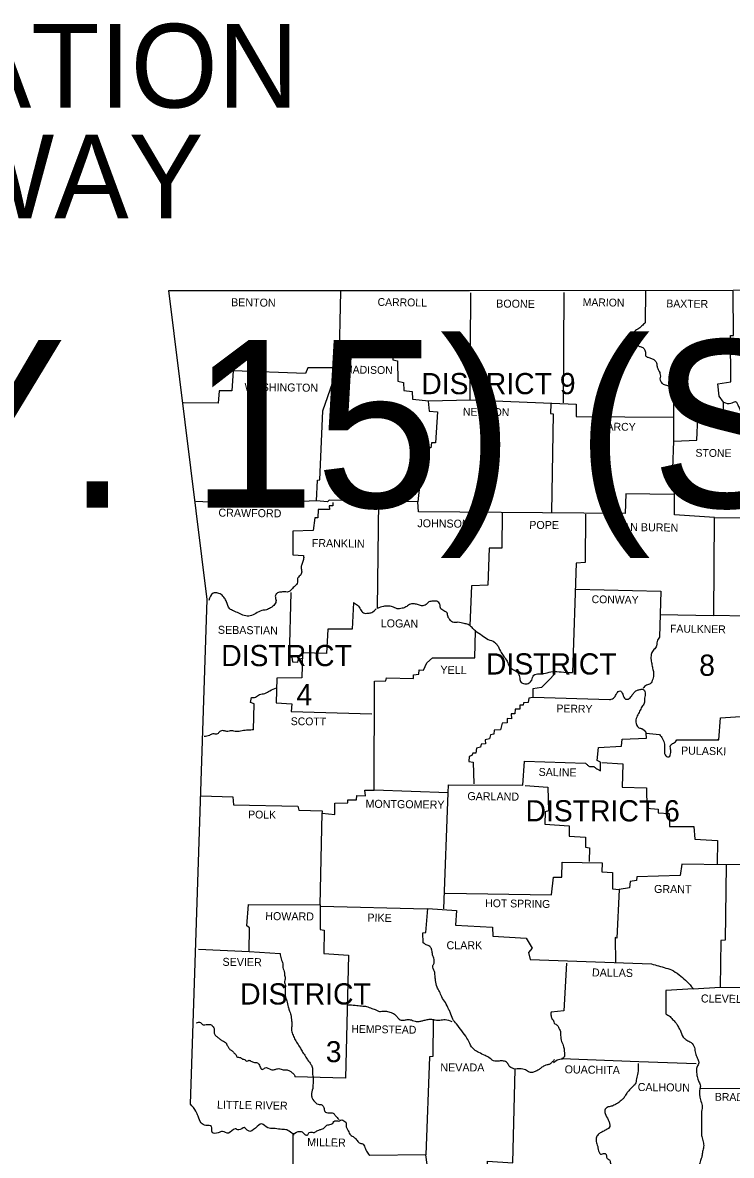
# Model space of a CAD drawing. Extents: x 1127717 to 1741049, y 2026793 to 2244711.
# Drawn here: x 1352785 to 1371845, y 2126299 to 2156746 of the extents above; entities that cross this region are included whole.
import ezdxf

# ---------------------------------------------------------------- set-up
doc = ezdxf.new("R2010")
doc.units = 0
doc.layers.add('R_Draft', color=7, linetype='Continuous')

msp = doc.modelspace()

# ---------------------------------------------------------------- linework, layer by layer
at = {"layer": 'R_Draft'}
for points in [[(1356715, 2149549), (1364800, 2149544), (1371895, 2149559), (1380265, 2149689), (1384145, 2149779)], [(1357300, 2127674), (1357750, 2141239), (1356715, 2149549)], [(1361330, 2149519), (1361285, 2147494)], [(1361320, 2147989), (1362550, 2147949), (1362580, 2147789), (1362750, 2147784), (1362745, 2147684), (1362865, 2147654), (1362875, 2147109), (1363030, 2147074), (1363040, 2146859), (1363260, 2146829), (1363270, 2146629), (1363705, 2146584), (1364825, 2146609), (1364835, 2149484)], [(1367340, 2149494), (1367325, 2146524)], [(1369540, 2149529), (1369530, 2148674)], [(1370380, 2137464), (1371505, 2137469), (1371555, 2138059), (1372225, 2138109), (1372225, 2140789), (1371375, 2140814), (1371390, 2143449), (1370320, 2143519), (1370305, 2144699), (1370270, 2144759), (1370300, 2145499), (1370920, 2145519), (1370945, 2146129), (1371625, 2146154), (1371635, 2146549), (1371515, 2146704), (1371485, 2147039), (1371835, 2147089), (1371820, 2148334), (1371905, 2148339), (1371895, 2149529)], [(1363435, 2143599), (1363410, 2143864), (1361025, 2143909), (1360980, 2143864), (1360685, 2143889), (1360715, 2144449), (1360775, 2144454), (1360855, 2146309), (1361260, 2147469), (1360455, 2147464), (1360395, 2147314), (1358445, 2147384), (1358415, 2146849), (1358070, 2146849), (1358045, 2146519), (1357110, 2146524)], [(1363695, 2146574), (1363715, 2146304), (1363945, 2146289), (1363885, 2145449), (1363780, 2145454), (1363760, 2145319), (1363640, 2145319), (1363635, 2145089), (1363560, 2145084), (1363535, 2144789), (1363425, 2144774), (1363410, 2144324), (1363460, 2144289), (1363410, 2143864)], [(1364825, 2146609), (1367675, 2146489), (1367670, 2146164), (1370285, 2146144)], [(1366990, 2146504), (1366985, 2146244), (1367050, 2146229), (1367010, 2143589)], [(1370300, 2145499), (1370295, 2146624)], [(1370300, 2144064), (1369010, 2144079), (1368985, 2143554), (1363435, 2143599)], [(1357440, 2143884), (1359715, 2143779), (1359725, 2143859), (1360675, 2143904)], [(1361125, 2143844), (1361125, 2143754), (1361030, 2143754), (1361035, 2143664), (1360730, 2143659), (1360725, 2143434), (1360640, 2143434), (1360595, 2143099), (1360055, 2143074), (1360050, 2142439), (1360340, 2142419)], [(1362325, 2140999), (1362360, 2143884)], [(1365680, 2143581), (1365675, 2142624), (1365330, 2142619), (1365300, 2141624), (1364860, 2141609), (1364808, 2140546)], [(1367920, 2143534), (1367910, 2142234), (1367670, 2142214), (1367575, 2139274)], [(1371390, 2143449), (1373960, 2143434), (1374180, 2143539), (1374165, 2141584), (1374015, 2141519), (1373880, 2141404), (1373835, 2141359), (1373830, 2140799), (1372195, 2140799)], [(1360000, 2141429), (1359950, 2139709), (1360025, 2139689), (1360040, 2139569), (1360190, 2139559), (1360205, 2139644), (1360325, 2139664)], [(1367660, 2141519), (1369945, 2141464), (1369915, 2140229)], [(1361680, 2141159), (1361645, 2140444), (1360995, 2140439), (1360960, 2139789), (1360315, 2139804), (1360295, 2139134), (1359620, 2139129), (1359600, 2138459), (1360025, 2138434), (1360010, 2138229), (1362180, 2138169)], [(1369920, 2140834), (1371375, 2140814)], [(1357515, 2131839), (1358880, 2131779), (1358885, 2132419), (1358815, 2132469), (1358860, 2133039), (1360785, 2133034), (1360840, 2135494), (1361180, 2135464), (1361185, 2135769), (1361535, 2135779), (1361530, 2135859), (1361765, 2135859), (1361770, 2135969), (1362010, 2135964), (1361990, 2136114), (1362240, 2136119), (1362250, 2139044), (1362550, 2139054), (1362575, 2139134), (1363300, 2139114), (1363295, 2139219), (1363440, 2139234), (1363445, 2139349), (1363570, 2139339), (1363655, 2139539), (1363805, 2139669), (1364945, 2139674), (1364965, 2140394)], [(1367110, 2139254), (1366930, 2139059), (1366735, 2138874), (1366510, 2138839), (1366510, 2138604), (1366400, 2138589), (1366380, 2138469), (1366255, 2138459), (1366245, 2138404), (1366160, 2138399), (1366155, 2138294), (1366035, 2138289), (1366025, 2138169), (1365925, 2138169), (1365930, 2138029), (1365820, 2138039), (1365815, 2137929), (1365680, 2137919), (1365640, 2137739), (1365470, 2137724), (1365455, 2137624), (1365365, 2137599), (1365340, 2137494), (1365225, 2137469), (1365235, 2137364), (1365120, 2137354), (1365100, 2137274), (1364995, 2137244), (1364970, 2137109), (1364890, 2137114), (1364865, 2137044), (1364790, 2137019), (1364785, 2136884), (1364900, 2136864), (1364920, 2136284)], [(1358995, 2137734), (1359010, 2138439), (1358910, 2138469), (1358940, 2138604)], [(1368575, 2138544), (1366515, 2138609)], [(1368330, 2136634), (1368330, 2136864), (1368240, 2136909), (1368275, 2137259), (1368890, 2137294), (1368910, 2137489), (1369565, 2137514), (1369550, 2137649), (1369910, 2137609)], [(1371480, 2137474), (1371505, 2137499)], [(1364230, 2136044), (1364240, 2136259), (1366240, 2136249), (1366285, 2136894), (1367920, 2136844)], [(1368365, 2136859), (1368925, 2136824), (1368905, 2136199), (1369560, 2136174), (1369570, 2135629), (1369880, 2135604), (1369880, 2135509), (1370170, 2135489), (1370180, 2135139), (1370840, 2135139), (1370860, 2134794), (1371470, 2134764), (1371465, 2134114)], [(1366300, 2136239), (1366905, 2136194), (1366925, 2135564), (1366840, 2135534), (1366830, 2135199), (1367485, 2135154), (1367485, 2134879), (1367920, 2134854), (1367925, 2134579), (1368030, 2134564), (1368025, 2134194)], [(1357575, 2135964), (1358440, 2135934), (1358460, 2135724), (1360190, 2135689), (1360210, 2135579), (1360840, 2135559), (1360835, 2135464)], [(1364230, 2136044), (1362240, 2136119)], [(1364115, 2132929), (1364230, 2136044)], [(1377430, 2134689), (1375540, 2134739), (1375530, 2134124), (1371705, 2134109)], [(1364150, 2133344), (1367010, 2133304), (1367065, 2133779), (1367290, 2133779), (1367295, 2134179), (1368375, 2134164), (1368365, 2133924), (1368645, 2133904), (1368645, 2133464), (1368825, 2133449)], [(1371705, 2134109), (1370510, 2134129), (1370465, 2133824), (1369300, 2133789), (1369290, 2133689), (1369125, 2133659), (1369105, 2133489), (1368825, 2133449)], [(1371705, 2134099), (1371675, 2132079), (1371560, 2132074), (1371545, 2130819)], [(1368825, 2133449), (1368765, 2132139), (1368720, 2132154), (1368725, 2131474)], [(1360785, 2133034), (1360785, 2132369), (1360895, 2132349), (1360885, 2131729), (1361545, 2131679), (1361465, 2128374), (1360105, 2128409)], [(1360795, 2132999), (1363655, 2132924)], [(1363560, 2132009), (1363550, 2132284), (1363630, 2132289), (1363680, 2132934), (1364450, 2132884), (1364430, 2132489), (1365425, 2132434), (1365430, 2132194), (1366330, 2132139), (1366485, 2131869), (1366390, 2131749), (1366435, 2131564), (1369695, 2131444)], [(1358880, 2131779), (1359710, 2131729)], [(1367415, 2131469), (1367340, 2130184), (1366995, 2130144)], [(1370825, 2130774), (1370085, 2130729), (1370080, 2130104)], [(1370815, 2130774), (1371545, 2130819)], [(1371545, 2130819), (1373315, 2130809)], [(1363825, 2129954), (1363815, 2128959), (1363725, 2128949), (1363625, 2126314)], [(1367290, 2128899), (1369360, 2128824), (1370895, 2128764)], [(1364385, 2126014), (1365285, 2125959), (1365290, 2126144), (1365965, 2126099), (1366030, 2128619)], [(1370995, 2128099), (1373255, 2128104)], [(1378400, 2122794), (1360075, 2122824), (1360065, 2126869)], [(1364385, 2126014), (1363660, 2126054), (1363625, 2126314), (1362110, 2126299)]]:
    msp.add_lwpolyline(points, dxfattribs=at)
for points in [[(1369530, 2148674), (1369440, 2148599), (1369360, 2148529), (1369240, 2148444), (1369225, 2148364), (1369265, 2148284), (1369305, 2148219), (1369320, 2148129), (1369355, 2148054), (1369440, 2148024), (1369510, 2147959), (1369535, 2147869), (1369545, 2147784), (1369625, 2147744), (1369715, 2147714), (1369800, 2147654), (1369840, 2147579), (1369850, 2147484), (1369885, 2147409), (1369925, 2147319), (1369935, 2147244), (1369925, 2147169), (1369945, 2147099), (1370010, 2147029), (1370125, 2146994), (1370205, 2146944), (1370260, 2146874), (1370225, 2146789), (1370230, 2146714), (1370275, 2146624)], [(1371635, 2146549), (1371835, 2146514), (1371955, 2146559), (1372040, 2146429), (1372085, 2146329), (1372160, 2146184), (1372280, 2146139), (1372370, 2146059), (1372370, 2145974), (1372290, 2145894), (1372230, 2145814), (1372250, 2145719), (1372270, 2145589), (1372270, 2145464), (1372240, 2145349), (1372215, 2145244), (1372240, 2145154), (1372335, 2145169), (1372435, 2145244), (1372540, 2145244), (1372640, 2145189), (1372745, 2145094), (1372850, 2145114), (1372935, 2145139), (1373055, 2145174), (1373140, 2145129), (1373215, 2145069), (1373305, 2144974), (1373390, 2144914), (1373500, 2144859), (1373635, 2144824), (1373760, 2144739), (1373780, 2144594), (1373775, 2144469), (1373765, 2144314), (1373755, 2144144), (1373770, 2143979), (1373825, 2143869), (1373895, 2143739), (1373915, 2143619), (1373910, 2143429)], [(1360340, 2142419), (1360340, 2142314), (1360300, 2142204), (1360275, 2142109), (1360290, 2141984), (1360245, 2141884), (1360180, 2141804), (1360180, 2141704), (1360105, 2141599), (1360025, 2141519), (1359955, 2141454), (1359830, 2141444), (1359725, 2141439), (1359620, 2141404), (1359580, 2141329), (1359600, 2141214), (1359560, 2141104), (1359455, 2141019), (1359340, 2140964), (1359220, 2140944), (1359055, 2140864), (1358905, 2140799), (1358745, 2140809), (1358595, 2140874), (1358460, 2140934), (1358355, 2140994), (1358270, 2141179), (1358215, 2141279), (1358120, 2141379), (1358005, 2141419), (1357910, 2141409), (1357795, 2141214)], [(1361680, 2141159), (1361790, 2141089), (1361875, 2140974), (1361950, 2140879), (1362075, 2140874), (1362175, 2140894), (1362290, 2140994)], [(1364965, 2140394), (1364870, 2140484), (1364770, 2140569), (1364660, 2140594), (1364490, 2140629), (1364380, 2140619), (1364315, 2140649), (1364270, 2140699), (1364225, 2140774), (1364200, 2140879), (1364115, 2140934), (1364020, 2141019), (1364005, 2141109), (1363930, 2141194), (1363825, 2141194), (1363705, 2141174), (1363635, 2141109), (1363515, 2141074), (1363405, 2141104), (1363300, 2141124), (1363190, 2141104), (1363090, 2141039), (1362990, 2141004), (1362855, 2140994), (1362730, 2141044), (1362610, 2141064), (1362490, 2141054), (1362325, 2140999)], [(1364965, 2140394), (1365140, 2140274), (1365305, 2140169), (1365475, 2140094), (1365570, 2139984), (1365655, 2139814), (1365725, 2139709), (1365815, 2139579), (1365880, 2139434), (1365985, 2139354), (1366095, 2139284), (1366150, 2139159), (1366175, 2139034), (1366295, 2138974), (1366410, 2138999), (1366475, 2139074), (1366535, 2139204), (1366670, 2139244), (1366845, 2139259), (1367045, 2139304), (1367265, 2139294), (1367575, 2139274)], [(1369915, 2140229), (1369850, 2140114), (1369820, 2139964), (1369740, 2139869), (1369690, 2139759), (1369685, 2139614), (1369710, 2139484), (1369735, 2139359), (1369755, 2139244), (1369730, 2139099), (1369665, 2138974), (1369565, 2138939), (1369470, 2138854)], [(1358940, 2138604), (1359050, 2138614), (1359155, 2138684), (1359295, 2138714), (1359435, 2138789), (1359610, 2138869)], [(1368575, 2138544), (1368700, 2138614), (1368765, 2138719), (1368845, 2138784), (1368925, 2138694), (1368995, 2138564), (1369070, 2138564), (1369165, 2138654), (1369225, 2138734), (1369300, 2138794), (1369380, 2138819), (1369465, 2138829), (1369530, 2138734), (1369510, 2138584), (1369510, 2138484), (1369455, 2138379), (1369395, 2138269), (1369330, 2138144), (1369280, 2138009), (1369290, 2137879), (1369360, 2137794), (1369440, 2137769), (1369550, 2137659)], [(1358995, 2137734), (1358850, 2137729), (1358685, 2137709), (1358535, 2137689), (1358400, 2137714), (1358275, 2137694), (1358190, 2137714), (1358085, 2137689), (1358025, 2137629), (1357900, 2137629), (1357810, 2137589), (1357665, 2137554)], [(1369910, 2137609), (1369995, 2137499), (1370045, 2137349), (1370045, 2137179), (1370085, 2137039), (1370165, 2137009), (1370215, 2137129), (1370205, 2137249), (1370205, 2137319), (1370290, 2137379), (1370380, 2137464)], [(1367920, 2136844), (1367980, 2136789), (1368045, 2136749), (1368125, 2136754), (1368200, 2136709), (1368330, 2136634)], [(1366030, 2128619), (1365960, 2128639), (1365870, 2128699), (1365820, 2128789), (1365715, 2128834), (1365600, 2128834), (1365445, 2128844), (1365325, 2128929), (1365220, 2128979), (1365055, 2129064), (1364925, 2129144), (1364810, 2129304), (1364735, 2129449), (1364600, 2129644), (1364450, 2129834), (1364355, 2129959), (1364280, 2130144), (1364240, 2130234), (1364155, 2130404), (1364055, 2130559), (1363995, 2130704), (1363930, 2130824), (1363890, 2130999), (1363875, 2131129), (1363860, 2131239), (1363820, 2131399), (1363850, 2131469), (1363840, 2131599), (1363805, 2131724), (1363785, 2131839), (1363735, 2131914), (1363640, 2131959), (1363560, 2132009)], [(1359710, 2131729), (1359735, 2131579), (1359780, 2131449), (1359785, 2131349), (1359830, 2131199), (1359830, 2131144), (1359845, 2131034), (1359825, 2130974), (1359850, 2130854), (1359845, 2130764), (1359845, 2130689), (1359850, 2130564), (1359890, 2130454), (1359930, 2130289), (1359955, 2130204), (1359995, 2130074), (1360020, 2129914), (1360025, 2129794), (1360015, 2129684), (1360045, 2129559), (1360100, 2129434), (1360170, 2129314), (1360255, 2129179), (1360315, 2129074), (1360390, 2128959), (1360450, 2128864), (1360540, 2128744), (1360580, 2128644), (1360580, 2128504), (1360600, 2128374), (1360595, 2128229), (1360585, 2128099), (1360550, 2127919), (1360575, 2127834), (1360670, 2127709), (1360730, 2127674), (1360835, 2127654), (1360885, 2127584), (1360915, 2127479), (1361020, 2127444), (1361135, 2127434), (1361190, 2127374), (1361265, 2127294), (1361290, 2127254)], [(1369695, 2131444), (1370085, 2131334), (1370285, 2131259), (1370485, 2131114), (1370650, 2130969), (1370815, 2130784)], [(1361535, 2130349), (1361725, 2130334), (1361900, 2130314), (1362035, 2130299), (1362175, 2130249), (1362300, 2130204), (1362380, 2130169), (1362515, 2130179), (1362630, 2130154), (1362760, 2130109), (1362855, 2130024), (1362915, 2129959), (1363030, 2129934), (1363125, 2129949), (1363240, 2129939), (1363370, 2129899), (1363475, 2129904), (1363560, 2129924), (1363660, 2129949), (1363785, 2129959), (1363880, 2129939), (1364005, 2129934), (1364150, 2129949), (1364330, 2129899)], [(1366995, 2130144), (1366995, 2130049), (1367030, 2129959), (1367065, 2129919), (1367080, 2129854), (1367125, 2129824), (1367190, 2129764), (1367225, 2129679), (1367250, 2129624), (1367250, 2129554), (1367255, 2129484), (1367265, 2129399), (1367325, 2129249), (1367340, 2129189), (1367350, 2129139), (1367355, 2129054), (1367355, 2128954), (1367290, 2128899)], [(1370080, 2130104), (1370195, 2130029), (1370290, 2129929), (1370360, 2129854), (1370405, 2129769), (1370465, 2129669), (1370550, 2129479), (1370625, 2129414), (1370730, 2129349), (1370795, 2129304), (1370860, 2129159), (1370890, 2129014), (1370945, 2128884), (1370970, 2128784), (1370925, 2128684), (1370915, 2128484), (1370945, 2128349), (1370985, 2128249), (1371010, 2128134), (1370995, 2128099)], [(1357455, 2129864), (1357565, 2129869), (1357640, 2129804), (1357685, 2129809), (1357765, 2129819), (1357840, 2129814), (1357895, 2129769), (1357940, 2129689), (1357935, 2129614), (1357940, 2129584), (1357975, 2129519), (1358035, 2129469), (1358100, 2129419), (1358160, 2129379), (1358260, 2129314), (1358270, 2129294), (1358310, 2129214), (1358360, 2129149), (1358420, 2129109), (1358485, 2129039), (1358515, 2129009), (1358565, 2128939), (1358620, 2128934), (1358695, 2128889), (1358750, 2128874), (1358810, 2128834), (1358870, 2128854), (1358945, 2128824), (1359045, 2128794), (1359100, 2128784), (1359165, 2128689), (1359230, 2128609), (1359310, 2128654), (1359460, 2128609), (1359555, 2128604), (1359640, 2128629), (1359705, 2128624), (1359825, 2128594), (1359900, 2128594), (1359980, 2128564), (1360055, 2128504), (1360105, 2128439), (1360105, 2128409)], [(1367085, 2128874), (1367030, 2128809), (1366965, 2128754), (1366890, 2128729), (1366820, 2128709), (1366730, 2128649), (1366660, 2128599), (1366565, 2128554), (1366475, 2128524), (1366365, 2128559), (1366305, 2128594), (1366240, 2128619), (1366030, 2128619)], [(1367065, 2128794), (1367195, 2128879), (1367340, 2128899)], [(1369340, 2128764), (1369330, 2128514), (1369295, 2128359), (1369260, 2128219), (1369185, 2128139), (1369105, 2128059), (1369030, 2127969), (1368965, 2127859), (1368900, 2127789), (1368815, 2127719), (1368730, 2127669), (1368635, 2127624), (1368530, 2127599), (1368455, 2127544), (1368450, 2127424), (1368535, 2127254), (1368565, 2127174), (1368575, 2127079), (1368540, 2127024), (1368460, 2126979), (1368365, 2126924), (1368280, 2126874), (1368220, 2126789), (1368210, 2126674), (1368250, 2126539), (1368265, 2126459), (1368330, 2126334), (1368380, 2126339), (1368470, 2126334), (1368480, 2126309), (1368485, 2126284), (1368505, 2126219), (1368580, 2126164), (1368590, 2126114), (1368635, 2126019), (1368710, 2125954), (1368765, 2125934), (1368880, 2125899), (1368940, 2125884), (1369005, 2125739), (1369085, 2125744), (1369145, 2125754), (1369245, 2125729), (1369290, 2125669), (1369335, 2125569), (1369395, 2125499), (1369435, 2125499)], [(1370995, 2128099), (1371015, 2127789), (1371060, 2127639), (1371045, 2127479), (1371040, 2127324), (1371040, 2127184), (1371040, 2127049), (1371040, 2126909), (1371050, 2126809), (1371085, 2126664), (1371100, 2126529), (1371070, 2126399), (1371055, 2126279), (1371015, 2126159), (1370980, 2126024), (1370940, 2125849), (1370905, 2125734), (1370835, 2125614), (1370790, 2125504), (1370720, 2125434), (1370710, 2125314), (1370725, 2125204), (1370715, 2125104), (1370750, 2125009), (1370840, 2124944)], [(1360065, 2126869), (1360085, 2126859), (1359990, 2126924), (1359860, 2126989), (1359715, 2126999), (1359530, 2127024), (1359375, 2127039), (1359215, 2127144), (1359045, 2127034), (1358855, 2126954), (1358745, 2127044), (1358600, 2126984), (1358500, 2127014), (1358325, 2126894), (1358160, 2126939), (1358040, 2126904), (1357890, 2126909), (1357860, 2127079), (1357715, 2127104), (1357590, 2127174), (1357505, 2127349), (1357445, 2127484), (1357300, 2127674)], [(1360065, 2126869), (1360240, 2126944), (1360315, 2126919), (1360380, 2126854), (1360455, 2126854), (1360495, 2126914), (1360570, 2126919), (1360630, 2126914), (1360695, 2126954), (1360750, 2126979), (1360825, 2127004), (1360880, 2127024), (1360930, 2127079), (1361020, 2127124), (1361125, 2127159), (1361155, 2127209), (1361205, 2127229), (1361305, 2127224), (1361370, 2127254), (1361425, 2127229), (1361475, 2127194), (1361485, 2127064), (1361525, 2126994), (1361585, 2126869), (1361670, 2126804), (1361750, 2126739), (1361780, 2126699), (1361865, 2126624), (1361940, 2126599), (1361975, 2126544), (1362030, 2126414), (1362110, 2126299)]]:
    msp.add_spline(points, degree=3, dxfattribs=at)

# ---------------------------------------------------------------- texts
for s, height, p in [('ARKANSAS DEPARTMENT OF TRANSPORTATION', 2250, (1288656, 2154463)), ('CONSTRUCTION PLANS FOR STATE HIGHWAY', 2250, (1289777, 2151483)), ('I-40 STR. & APPRS. (HWY. 15) (S)', 4500, (1281068, 2143713)), ('DISTRICT 9', 570, (1363505, 2146759)), ('DISTRICT', 570, (1358125, 2139449)), ('DISTRICT', 570, (1365245, 2139224)), ('8', 570, (1370980, 2139189)), ('4', 570, (1360150, 2138399)), ('DISTRICT 6', 570, (1366309, 2135276)), ('CLARK', 215, (1364185, 2131839)), ('DISTRICT', 570, (1358635, 2130354)), ('3', 565, (1360940, 2128804)), ('NEVADA', 215, (1364020, 2128554))]:
    msp.add_text(s, height=height, dxfattribs=at).set_placement(p)
for s, height, rotation, p in [('BENTON', 215, 359.2527, (1358390, 2149124)), ('CARROLL', 210, 359.1481, (1362330, 2149134)), ('BOONE', 215, 359.4001, (1365520, 2149089)), ('MARION', 210, 359.1854, (1367845, 2149129)), ('BAXTER', 210, 359.2559, (1370095, 2149094)), ('MADISON', 210, 359.0906, (1361425, 2147319)), ('WASHINGTON', 215, 359.232, (1358750, 2146849)), ('NEWTON', 210, 359.2717, (1364625, 2146184)), ('SEARCY', 210, 359.2527, (1368115, 2145789)), ('STONE', 210, 359.4001, (1370880, 2145079)), ('CRAWFORD', 215, 359.2771, (1358050, 2143469)), ('JOHNSON', 215, 359.3514, (1363400, 2143184)), ('POPE', 215, 359.6155, (1366410, 2143139)), ('VAN BUREN', 215, 359.3508, (1368740, 2143084)), ('FRANKLIN', 215, 359.1815, (1360560, 2142654)), ('CONWAY', 210, 359.0371, (1368085, 2141144)), ('LOGAN', 215, 359.3969, (1362415, 2140494)), ('SEBASTIAN', 215, 359.2816, (1358035, 2140319)), ('FAULKNER', 210, 359.2486, (1370195, 2140354)), ('YELL', 215, 359.1987, (1364020, 2139244)), ('PERRY', 210, 359.0858, (1367140, 2138209)), ('SCOTT', 210, 359.4063, (1359995, 2137864)), ('PULASKI', 215, 359.053, (1370490, 2137074)), ('SALINE', 215, 359.1491, (1366660, 2136499)), ('MONTGOMERY', 215, 359.2944, (1362005, 2135644)), ('GARLAND', 215, 359.3658, (1364745, 2135849)), ('POLK', 210, 359.2152, (1358850, 2135359)), ('GRANT', 215, 359.4032, (1369765, 2133354)), ('HOT SPRING', 210, 359.2216, (1365225, 2132974)), ('HOWARD', 215, 359.5145, (1359310, 2132624)), ('PIKE', 215, 359.0452, (1362055, 2132584)), ('SEVIER', 215, 359.4271, (1358160, 2131394)), ('DALLAS', 215, 359.2462, (1368095, 2131109)), ('CLEVELAND', 215, 359.3376, (1371025, 2130409)), ('HEMPSTEAD', 210, 359.1885, (1361625, 2129594)), ('OUACHITA', 215, 359.2043, (1367360, 2128504)), ('CALHOUN', 215, 359.3634, (1369325, 2128029)), ('BRADLEY', 210, 359.1449, (1371400, 2127769)), ('LITTLE RIVER', 215.04, 359.1697, (1358010, 2127554)), ('MILLER', 215, 359.1319, (1360435, 2126549))]:
    msp.add_text(s, height=height, rotation=rotation, dxfattribs=at).set_placement(p)

doc.saveas('drawing.dxf')
